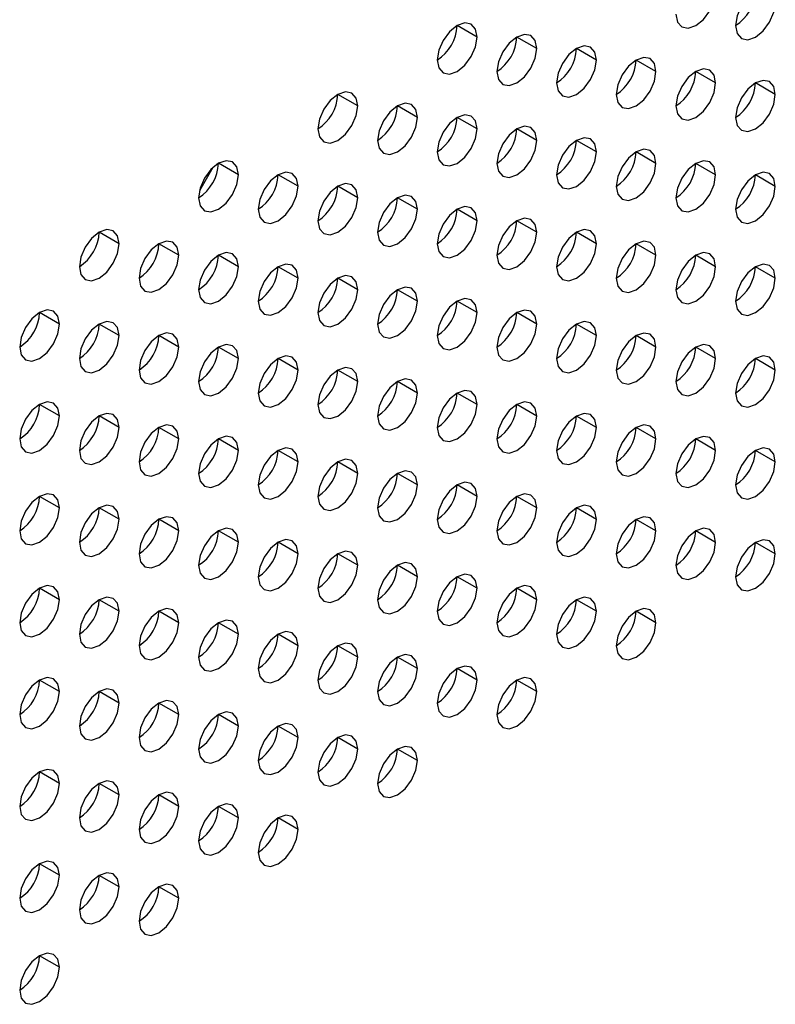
# Model space of a CAD drawing. Header units: millimetres. Extents: x 0 to 1118, y 0 to 864.
# Tile 302 of 397: x 985.37 to 988.06, y 697.3 to 700.8. Entities that reach past the tile are written whole.
import ezdxf

# ---------------------------------------------------------------- set-up
doc = ezdxf.new("R2010")
doc.units = ezdxf.units.MM

msp = doc.modelspace()

# ---------------------------------------------------------------- linework, layer by layer
at = {"color": 7, "linetype": 'Continuous', "lineweight": 25}
for p, q in [((986.9992, 700.7355), (986.9285, 700.7763)), ((987.2114, 700.6946), (987.1407, 700.7355)), ((987.4235, 700.6538), (987.3528, 700.6946)), ((987.6356, 700.613), (987.5649, 700.6538)), ((987.8478, 700.5721), (987.7771, 700.6129)), ((988.0599, 700.5313), (987.9892, 700.5721)), ((986.575, 700.4906), (986.5043, 700.5314)), ((986.7871, 700.4497), (986.7164, 700.4905)), ((986.9992, 700.4089), (986.9285, 700.4497)), ((987.2114, 700.368), (987.1407, 700.4089)), ((987.4235, 700.3272), (987.3528, 700.368)), ((987.6356, 700.2863), (987.5649, 700.3272)), ((986.1507, 700.2457), (986.08, 700.2865)), ((987.8478, 700.2455), (987.7771, 700.2863)), ((986.0597, 700.2713), (986.0123, 700.1892)), ((986.3628, 700.2048), (986.2921, 700.2456)), ((988.0599, 700.2046), (987.9892, 700.2455)), ((986.575, 700.164), (986.5043, 700.2048)), ((986.7871, 700.1231), (986.7164, 700.1639)), ((986.9992, 700.0823), (986.9285, 700.1231)), ((987.2114, 700.0414), (987.1407, 700.0822)), ((985.7265, 700.0007), (985.6557, 700.0415)), ((987.4235, 700.0006), (987.3528, 700.0414)), ((985.9386, 699.9599), (985.8679, 700.0007)), ((987.6356, 699.9597), (987.5649, 700.0005)), ((986.1507, 699.919), (986.08, 699.9599)), ((987.8478, 699.9189), (987.7771, 699.9597)), ((986.3628, 699.8782), (986.2921, 699.919)), ((988.0599, 699.878), (987.9892, 699.9188)), ((986.575, 699.8373), (986.5043, 699.8782)), ((986.7871, 699.7965), (986.7164, 699.8373)), ((986.9992, 699.7556), (986.9285, 699.7965)), ((985.5143, 699.715), (985.4436, 699.7558)), ((987.2114, 699.7148), (987.1407, 699.7556)), ((985.7265, 699.6741), (985.6557, 699.7149)), ((987.4235, 699.674), (987.3528, 699.7148)), ((985.9386, 699.6333), (985.8679, 699.6741)), ((987.6356, 699.6331), (987.5649, 699.6739)), ((986.1507, 699.5924), (986.08, 699.6332)), ((987.8478, 699.5923), (987.7771, 699.6331)), ((986.3628, 699.5516), (986.2921, 699.5924)), ((988.0599, 699.5514), (987.9892, 699.5922)), ((986.575, 699.5107), (986.5043, 699.5515)), ((986.7871, 699.4699), (986.7164, 699.5107)), ((986.9992, 699.429), (986.9285, 699.4699)), ((985.5143, 699.3883), (985.4436, 699.4292)), ((987.2114, 699.3882), (987.1407, 699.429)), ((985.7265, 699.3475), (985.6557, 699.3883)), ((987.4235, 699.3473), (987.3528, 699.3882)), ((985.9386, 699.3066), (985.8679, 699.3475)), ((987.6356, 699.3065), (987.5649, 699.3473)), ((986.1507, 699.2658), (986.08, 699.3066)), ((987.8478, 699.2656), (987.7771, 699.3065)), ((986.3628, 699.225), (986.2921, 699.2658)), ((988.0599, 699.2248), (987.9892, 699.2656)), ((986.575, 699.1841), (986.5043, 699.2249)), ((986.7871, 699.1433), (986.7164, 699.1841)), ((986.9992, 699.1024), (986.9285, 699.1432)), ((985.5143, 699.0617), (985.4436, 699.1025)), ((987.2114, 699.0616), (987.1407, 699.1024)), ((985.7265, 699.0209), (985.6557, 699.0617)), ((987.4235, 699.0207), (987.3528, 699.0615)), ((985.9386, 698.98), (985.8679, 699.0209)), ((987.6356, 698.9799), (987.5649, 699.0207)), ((986.1507, 698.9392), (986.08, 698.98)), ((987.8478, 698.939), (987.7771, 698.9798)), ((986.3628, 698.8983), (986.2921, 698.9392)), ((988.0599, 698.8982), (987.9892, 698.939)), ((986.575, 698.8575), (986.5043, 698.8983)), ((986.7871, 698.8166), (986.7164, 698.8575)), ((986.9992, 698.7758), (986.9285, 698.8166)), ((985.5143, 698.7351), (985.4436, 698.7759)), ((987.2114, 698.735), (987.1407, 698.7758)), ((985.7265, 698.6943), (985.6557, 698.7351)), ((987.4235, 698.6941), (987.3528, 698.7349)), ((985.9386, 698.6534), (985.8679, 698.6942)), ((987.6356, 698.6533), (987.5649, 698.6941)), ((986.1507, 698.6126), (986.08, 698.6534)), ((986.3628, 698.5717), (986.2921, 698.6125)), ((986.575, 698.5309), (986.5043, 698.5717)), ((986.7871, 698.49), (986.7164, 698.5308)), ((986.9992, 698.4492), (986.9285, 698.49)), ((985.5143, 698.4085), (985.4436, 698.4493)), ((987.2114, 698.4083), (987.1407, 698.4492)), ((985.7265, 698.3676), (985.6557, 698.4085)), ((985.9386, 698.3268), (985.8679, 698.3676)), ((986.1507, 698.286), (986.08, 698.3268)), ((986.3628, 698.2451), (986.2921, 698.2859)), ((986.575, 698.2043), (986.5043, 698.2451)), ((986.7871, 698.1634), (986.7164, 698.2042)), ((985.5143, 698.0819), (985.4436, 698.1227)), ((985.7265, 698.041), (985.6557, 698.0819)), ((985.9386, 698.0002), (985.8679, 698.041)), ((986.1507, 697.9593), (986.08, 698.0002)), ((986.3628, 697.9185), (986.2921, 697.9593)), ((985.5143, 697.7553), (985.4436, 697.7961)), ((985.7265, 697.7144), (985.6557, 697.7552)), ((985.9386, 697.6736), (985.8679, 697.7144)), ((985.5143, 697.4286), (985.4436, 697.4695))]:
    msp.add_line(p, q, dxfattribs=at)
at = {"color": 7, "linetype": 'Continuous', "lineweight": 25, "flags": 128}
for points in [[(987.7063, 700.8171), (987.7117, 700.7889), (987.7271, 700.7713), (987.75, 700.7668), (987.7771, 700.7762), (987.8041, 700.7981), (987.8271, 700.829), (987.8424, 700.8644), (987.8478, 700.8987)], [(988.0599, 700.8579), (988.0545, 700.886), (988.0392, 700.9037), (988.0163, 700.9081), (987.9892, 700.8987), (987.9621, 700.8769), (987.9392, 700.8459), (987.9239, 700.8106), (987.9185, 700.7762)], [(987.9185, 700.7762), (987.9239, 700.7481), (987.9392, 700.7305), (987.9621, 700.726), (987.9892, 700.7354), (988.0163, 700.7572), (988.0392, 700.7882), (988.0545, 700.8235), (988.0599, 700.8579)], [(986.9992, 700.7355), (986.9939, 700.7636), (986.9785, 700.7813), (986.9556, 700.7857), (986.9285, 700.7763), (986.9015, 700.7545), (986.8785, 700.7235), (986.8632, 700.6882), (986.8578, 700.6539)], [(987.2114, 700.6946), (987.206, 700.7228), (987.1907, 700.7404), (987.1677, 700.7449), (987.1407, 700.7355), (987.1136, 700.7136), (987.0907, 700.6827), (987.0753, 700.6474), (987.07, 700.613)], [(986.8578, 700.6539), (986.8632, 700.6257), (986.8785, 700.6081), (986.9015, 700.6036), (986.9285, 700.613), (986.9556, 700.6349), (986.9785, 700.6658), (986.9939, 700.7011), (986.9992, 700.7355)], [(987.4235, 700.6538), (987.4181, 700.6819), (987.4028, 700.6996), (987.3799, 700.704), (987.3528, 700.6946), (987.3257, 700.6728), (987.3028, 700.6419), (987.2875, 700.6065), (987.2821, 700.5722)], [(987.07, 700.613), (987.0753, 700.5849), (987.0907, 700.5672), (987.1136, 700.5628), (987.1407, 700.5722), (987.1677, 700.594), (987.1907, 700.625), (987.206, 700.6603), (987.2114, 700.6946)], [(987.2821, 700.5722), (987.2875, 700.544), (987.3028, 700.5264), (987.3257, 700.5219), (987.3528, 700.5313), (987.3799, 700.5532), (987.4028, 700.5841), (987.4181, 700.6194), (987.4235, 700.6538)], [(987.6356, 700.613), (987.6303, 700.6411), (987.6149, 700.6587), (987.592, 700.6632), (987.5649, 700.6538), (987.5379, 700.632), (987.5149, 700.601), (987.4996, 700.5657), (987.4942, 700.5313)], [(987.4942, 700.5313), (987.4996, 700.5032), (987.5149, 700.4855), (987.5379, 700.4811), (987.5649, 700.4905), (987.592, 700.5123), (987.6149, 700.5433), (987.6303, 700.5786), (987.6356, 700.613)], [(987.8478, 700.5721), (987.8424, 700.6002), (987.8271, 700.6179), (987.8041, 700.6223), (987.7771, 700.6129), (987.75, 700.5911), (987.7271, 700.5602), (987.7117, 700.5248), (987.7063, 700.4905)], [(987.7063, 700.4905), (987.7117, 700.4623), (987.7271, 700.4447), (987.75, 700.4402), (987.7771, 700.4496), (987.8041, 700.4715), (987.8271, 700.5024), (987.8424, 700.5378), (987.8478, 700.5721)], [(988.0599, 700.5313), (988.0545, 700.5594), (988.0392, 700.577), (988.0163, 700.5815), (987.9892, 700.5721), (987.9621, 700.5503), (987.9392, 700.5193), (987.9239, 700.484), (987.9185, 700.4496)], [(986.575, 700.4906), (986.5696, 700.5187), (986.5543, 700.5364), (986.5313, 700.5408), (986.5043, 700.5314), (986.4772, 700.5096), (986.4543, 700.4786), (986.4389, 700.4433), (986.4336, 700.4089)], [(987.9185, 700.4496), (987.9239, 700.4215), (987.9392, 700.4038), (987.9621, 700.3994), (987.9892, 700.4088), (988.0163, 700.4306), (988.0392, 700.4616), (988.0545, 700.4969), (988.0599, 700.5313)], [(986.7871, 700.4497), (986.7817, 700.4779), (986.7664, 700.4955), (986.7435, 700.5), (986.7164, 700.4906), (986.6893, 700.4687), (986.6664, 700.4378), (986.6511, 700.4024), (986.6457, 700.3681)], [(986.4336, 700.4089), (986.4389, 700.3808), (986.4543, 700.3631), (986.4772, 700.3587), (986.5043, 700.3681), (986.5313, 700.3899), (986.5543, 700.4209), (986.5696, 700.4562), (986.575, 700.4906)], [(986.9992, 700.4089), (986.9939, 700.437), (986.9785, 700.4547), (986.9556, 700.4591), (986.9285, 700.4497), (986.9015, 700.4279), (986.8785, 700.3969), (986.8632, 700.3616), (986.8578, 700.3272)], [(986.6457, 700.3681), (986.6511, 700.3399), (986.6664, 700.3223), (986.6893, 700.3178), (986.7164, 700.3273), (986.7435, 700.3491), (986.7664, 700.38), (986.7817, 700.4154), (986.7871, 700.4497)], [(986.8578, 700.3272), (986.8632, 700.2991), (986.8785, 700.2815), (986.9015, 700.277), (986.9285, 700.2864), (986.9556, 700.3082), (986.9785, 700.3392), (986.9939, 700.3745), (986.9992, 700.4089)], [(987.2114, 700.368), (987.206, 700.3962), (987.1907, 700.4138), (987.1677, 700.4183), (987.1407, 700.4089), (987.1136, 700.387), (987.0907, 700.3561), (987.0753, 700.3207), (987.07, 700.2864)], [(987.07, 700.2864), (987.0753, 700.2583), (987.0907, 700.2406), (987.1136, 700.2362), (987.1407, 700.2456), (987.1677, 700.2674), (987.1907, 700.2983), (987.206, 700.3337), (987.2114, 700.368)], [(987.4235, 700.3272), (987.4181, 700.3553), (987.4028, 700.373), (987.3799, 700.3774), (987.3528, 700.368), (987.3257, 700.3462), (987.3028, 700.3152), (987.2875, 700.2799), (987.2821, 700.2455)], [(987.2821, 700.2455), (987.2875, 700.2174), (987.3028, 700.1998), (987.3257, 700.1953), (987.3528, 700.2047), (987.3799, 700.2265), (987.4028, 700.2575), (987.4181, 700.2928), (987.4235, 700.3272)], [(987.6356, 700.2863), (987.6303, 700.3145), (987.6149, 700.3321), (987.592, 700.3366), (987.5649, 700.3272), (987.5379, 700.3053), (987.5149, 700.2744), (987.4996, 700.2391), (987.4942, 700.2047)], [(986.1507, 700.2457), (986.1453, 700.2738), (986.13, 700.2914), (986.1071, 700.2959), (986.08, 700.2865), (986.0529, 700.2646), (986.03, 700.2337), (986.0147, 700.1984), (986.0093, 700.164)], [(987.4942, 700.2047), (987.4996, 700.1766), (987.5149, 700.1589), (987.5379, 700.1545), (987.5649, 700.1639), (987.592, 700.1857), (987.6149, 700.2166), (987.6303, 700.252), (987.6356, 700.2863)], [(987.8478, 700.2455), (987.8424, 700.2736), (987.8271, 700.2913), (987.8041, 700.2957), (987.7771, 700.2863), (987.75, 700.2645), (987.7271, 700.2335), (987.7117, 700.1982), (987.7063, 700.1639)], [(986.3628, 700.2048), (986.3575, 700.2329), (986.3421, 700.2506), (986.3192, 700.255), (986.2921, 700.2456), (986.2651, 700.2238), (986.2421, 700.1929), (986.2268, 700.1575), (986.2214, 700.1232)], [(988.0599, 700.2046), (988.0545, 700.2328), (988.0392, 700.2504), (988.0163, 700.2549), (987.9892, 700.2455), (987.9621, 700.2236), (987.9392, 700.1927), (987.9239, 700.1574), (987.9185, 700.123)], [(986.0093, 700.164), (986.0147, 700.1359), (986.03, 700.1182), (986.0529, 700.1138), (986.08, 700.1232), (986.1071, 700.145), (986.13, 700.176), (986.1453, 700.2113), (986.1507, 700.2457)], [(986.575, 700.164), (986.5696, 700.1921), (986.5543, 700.2097), (986.5313, 700.2142), (986.5043, 700.2048), (986.4772, 700.183), (986.4543, 700.152), (986.4389, 700.1167), (986.4336, 700.0823)], [(987.7063, 700.1639), (987.7117, 700.1357), (987.7271, 700.1181), (987.75, 700.1136), (987.7771, 700.123), (987.8041, 700.1449), (987.8271, 700.1758), (987.8424, 700.2111), (987.8478, 700.2455)], [(986.2214, 700.1232), (986.2268, 700.095), (986.2421, 700.0774), (986.2651, 700.0729), (986.2921, 700.0823), (986.3192, 700.1042), (986.3421, 700.1351), (986.3575, 700.1704), (986.3628, 700.2048)], [(987.9185, 700.123), (987.9239, 700.0949), (987.9392, 700.0772), (987.9621, 700.0728), (987.9892, 700.0822), (988.0163, 700.104), (988.0392, 700.1349), (988.0545, 700.1703), (988.0599, 700.2046)], [(986.4336, 700.0823), (986.4389, 700.0542), (986.4543, 700.0365), (986.4772, 700.0321), (986.5043, 700.0415), (986.5313, 700.0633), (986.5543, 700.0943), (986.5696, 700.1296), (986.575, 700.164)], [(986.7871, 700.1231), (986.7817, 700.1512), (986.7664, 700.1689), (986.7435, 700.1733), (986.7164, 700.1639), (986.6893, 700.1421), (986.6664, 700.1112), (986.6511, 700.0758), (986.6457, 700.0415)], [(986.6457, 700.0415), (986.6511, 700.0133), (986.6664, 699.9957), (986.6893, 699.9912), (986.7164, 700.0006), (986.7435, 700.0225), (986.7664, 700.0534), (986.7817, 700.0888), (986.7871, 700.1231)], [(986.9992, 700.0823), (986.9939, 700.1104), (986.9785, 700.128), (986.9556, 700.1325), (986.9285, 700.1231), (986.9015, 700.1013), (986.8785, 700.0703), (986.8632, 700.035), (986.8578, 700.0006)], [(986.8578, 700.0006), (986.8632, 699.9725), (986.8785, 699.9548), (986.9015, 699.9504), (986.9285, 699.9598), (986.9556, 699.9816), (986.9785, 700.0126), (986.9939, 700.0479), (986.9992, 700.0823)], [(987.2114, 700.0414), (987.206, 700.0696), (987.1907, 700.0872), (987.1677, 700.0917), (987.1407, 700.0822), (987.1136, 700.0604), (987.0907, 700.0295), (987.0753, 699.9941), (987.07, 699.9598)], [(985.7265, 700.0007), (985.7211, 700.0289), (985.7057, 700.0465), (985.6828, 700.051), (985.6557, 700.0416), (985.6287, 700.0197), (985.6057, 699.9888), (985.5904, 699.9534), (985.585, 699.9191)], [(987.07, 699.9598), (987.0753, 699.9316), (987.0907, 699.914), (987.1136, 699.9095), (987.1407, 699.9189), (987.1677, 699.9408), (987.1907, 699.9717), (987.206, 700.0071), (987.2114, 700.0414)], [(987.4235, 700.0006), (987.4181, 700.0287), (987.4028, 700.0464), (987.3799, 700.0508), (987.3528, 700.0414), (987.3257, 700.0196), (987.3028, 699.9886), (987.2875, 699.9533), (987.2821, 699.9189)], [(985.9386, 699.9599), (985.9332, 699.988), (985.9179, 700.0057), (985.8949, 700.0101), (985.8679, 700.0007), (985.8408, 699.9789), (985.8179, 699.9479), (985.8025, 699.9126), (985.7972, 699.8782)], [(987.6356, 699.9597), (987.6303, 699.9879), (987.6149, 700.0055), (987.592, 700.01), (987.5649, 700.0006), (987.5379, 699.9787), (987.5149, 699.9478), (987.4996, 699.9124), (987.4942, 699.8781)], [(985.585, 699.9191), (985.5904, 699.8909), (985.6057, 699.8733), (985.6287, 699.8688), (985.6557, 699.8783), (985.6828, 699.9001), (985.7057, 699.931), (985.7211, 699.9664), (985.7265, 700.0007)], [(986.1507, 699.919), (986.1453, 699.9472), (986.13, 699.9648), (986.1071, 699.9693), (986.08, 699.9599), (986.0529, 699.938), (986.03, 699.9071), (986.0147, 699.8717), (986.0093, 699.8374)], [(987.2821, 699.9189), (987.2875, 699.8908), (987.3028, 699.8731), (987.3257, 699.8687), (987.3528, 699.8781), (987.3799, 699.8999), (987.4028, 699.9309), (987.4181, 699.9662), (987.4235, 700.0006)], [(987.8478, 699.9189), (987.8424, 699.947), (987.8271, 699.9647), (987.8041, 699.9691), (987.7771, 699.9597), (987.75, 699.9379), (987.7271, 699.9069), (987.7117, 699.8716), (987.7063, 699.8372)], [(985.7972, 699.8782), (985.8025, 699.8501), (985.8179, 699.8325), (985.8408, 699.828), (985.8679, 699.8374), (985.8949, 699.8592), (985.9179, 699.8902), (985.9332, 699.9255), (985.9386, 699.9599)], [(987.4942, 699.8781), (987.4996, 699.8499), (987.5149, 699.8323), (987.5379, 699.8278), (987.5649, 699.8372), (987.592, 699.8591), (987.6149, 699.89), (987.6303, 699.9254), (987.6356, 699.9597)], [(986.0093, 699.8374), (986.0147, 699.8093), (986.03, 699.7916), (986.0529, 699.7872), (986.08, 699.7966), (986.1071, 699.8184), (986.13, 699.8493), (986.1453, 699.8847), (986.1507, 699.919)], [(986.3628, 699.8782), (986.3575, 699.9063), (986.3421, 699.924), (986.3192, 699.9284), (986.2921, 699.919), (986.2651, 699.8972), (986.2421, 699.8662), (986.2268, 699.8309), (986.2214, 699.7965)], [(987.7063, 699.8372), (987.7117, 699.8091), (987.7271, 699.7915), (987.75, 699.787), (987.7771, 699.7964), (987.8041, 699.8182), (987.8271, 699.8492), (987.8424, 699.8845), (987.8478, 699.9189)], [(988.0599, 699.878), (988.0545, 699.9062), (988.0392, 699.9238), (988.0163, 699.9283), (987.9892, 699.9189), (987.9621, 699.897), (987.9392, 699.8661), (987.9239, 699.8307), (987.9185, 699.7964)], [(986.2214, 699.7965), (986.2268, 699.7684), (986.2421, 699.7508), (986.2651, 699.7463), (986.2921, 699.7557), (986.3192, 699.7775), (986.3421, 699.8085), (986.3575, 699.8438), (986.3628, 699.8782)], [(986.575, 699.8373), (986.5696, 699.8655), (986.5543, 699.8831), (986.5313, 699.8876), (986.5043, 699.8782), (986.4772, 699.8563), (986.4543, 699.8254), (986.4389, 699.7901), (986.4336, 699.7557)], [(987.9185, 699.7964), (987.9239, 699.7682), (987.9392, 699.7506), (987.9621, 699.7461), (987.9892, 699.7556), (988.0163, 699.7774), (988.0392, 699.8083), (988.0545, 699.8437), (988.0599, 699.878)], [(986.4336, 699.7557), (986.4389, 699.7276), (986.4543, 699.7099), (986.4772, 699.7055), (986.5043, 699.7149), (986.5313, 699.7367), (986.5543, 699.7676), (986.5696, 699.803), (986.575, 699.8373)], [(986.7871, 699.7965), (986.7817, 699.8246), (986.7664, 699.8423), (986.7435, 699.8467), (986.7164, 699.8373), (986.6893, 699.8155), (986.6664, 699.7845), (986.6511, 699.7492), (986.6457, 699.7149)], [(986.6457, 699.7149), (986.6511, 699.6867), (986.6664, 699.6691), (986.6893, 699.6646), (986.7164, 699.674), (986.7435, 699.6959), (986.7664, 699.7268), (986.7817, 699.7621), (986.7871, 699.7965)], [(986.9992, 699.7556), (986.9939, 699.7838), (986.9785, 699.8014), (986.9556, 699.8059), (986.9285, 699.7965), (986.9015, 699.7746), (986.8785, 699.7437), (986.8632, 699.7084), (986.8578, 699.674)], [(985.5143, 699.715), (985.5089, 699.7431), (985.4936, 699.7607), (985.4707, 699.7652), (985.4436, 699.7558), (985.4165, 699.734), (985.3936, 699.703), (985.3783, 699.6677), (985.3729, 699.6333)], [(987.2114, 699.7148), (987.206, 699.7429), (987.1907, 699.7606), (987.1677, 699.765), (987.1407, 699.7556), (987.1136, 699.7338), (987.0907, 699.7029), (987.0753, 699.6675), (987.07, 699.6332)], [(985.7265, 699.6741), (985.7211, 699.7023), (985.7057, 699.7199), (985.6828, 699.7244), (985.6557, 699.7149), (985.6287, 699.6931), (985.6057, 699.6622), (985.5904, 699.6268), (985.585, 699.5925)], [(986.8578, 699.674), (986.8632, 699.6459), (986.8785, 699.6282), (986.9015, 699.6238), (986.9285, 699.6332), (986.9556, 699.655), (986.9785, 699.686), (986.9939, 699.7213), (986.9992, 699.7556)], [(987.4235, 699.674), (987.4181, 699.7021), (987.4028, 699.7197), (987.3799, 699.7242), (987.3528, 699.7148), (987.3257, 699.6929), (987.3028, 699.662), (987.2875, 699.6267), (987.2821, 699.5923)], [(985.3729, 699.6333), (985.3783, 699.6052), (985.3936, 699.5875), (985.4165, 699.5831), (985.4436, 699.5925), (985.4707, 699.6143), (985.4936, 699.6453), (985.5089, 699.6806), (985.5143, 699.715)], [(987.07, 699.6332), (987.0753, 699.605), (987.0907, 699.5874), (987.1136, 699.5829), (987.1407, 699.5923), (987.1677, 699.6142), (987.1907, 699.6451), (987.206, 699.6804), (987.2114, 699.7148)], [(985.585, 699.5925), (985.5904, 699.5643), (985.6057, 699.5467), (985.6287, 699.5422), (985.6557, 699.5516), (985.6828, 699.5735), (985.7057, 699.6044), (985.7211, 699.6398), (985.7265, 699.6741)], [(985.9386, 699.6333), (985.9332, 699.6614), (985.9179, 699.679), (985.8949, 699.6835), (985.8679, 699.6741), (985.8408, 699.6523), (985.8179, 699.6213), (985.8025, 699.586), (985.7972, 699.5516)], [(987.2821, 699.5923), (987.2875, 699.5642), (987.3028, 699.5465), (987.3257, 699.5421), (987.3528, 699.5515), (987.3799, 699.5733), (987.4028, 699.6043), (987.4181, 699.6396), (987.4235, 699.674)], [(987.6356, 699.6331), (987.6303, 699.6612), (987.6149, 699.6789), (987.592, 699.6833), (987.5649, 699.6739), (987.5379, 699.6521), (987.5149, 699.6212), (987.4996, 699.5858), (987.4942, 699.5515)], [(985.7972, 699.5516), (985.8025, 699.5235), (985.8179, 699.5058), (985.8408, 699.5014), (985.8679, 699.5108), (985.8949, 699.5326), (985.9179, 699.5636), (985.9332, 699.5989), (985.9386, 699.6333)], [(986.1507, 699.5924), (986.1453, 699.6206), (986.13, 699.6382), (986.1071, 699.6427), (986.08, 699.6333), (986.0529, 699.6114), (986.03, 699.5805), (986.0147, 699.5451), (986.0093, 699.5108)], [(987.4942, 699.5515), (987.4996, 699.5233), (987.5149, 699.5057), (987.5379, 699.5012), (987.5649, 699.5106), (987.592, 699.5325), (987.6149, 699.5634), (987.6303, 699.5988), (987.6356, 699.6331)], [(987.8478, 699.5923), (987.8424, 699.6204), (987.8271, 699.638), (987.8041, 699.6425), (987.7771, 699.6331), (987.75, 699.6113), (987.7271, 699.5803), (987.7117, 699.545), (987.7063, 699.5106)], [(986.0093, 699.5108), (986.0147, 699.4826), (986.03, 699.465), (986.0529, 699.4605), (986.08, 699.4699), (986.1071, 699.4918), (986.13, 699.5227), (986.1453, 699.5581), (986.1507, 699.5924)], [(986.3628, 699.5516), (986.3575, 699.5797), (986.3421, 699.5974), (986.3192, 699.6018), (986.2921, 699.5924), (986.2651, 699.5706), (986.2421, 699.5396), (986.2268, 699.5043), (986.2214, 699.4699)], [(987.7063, 699.5106), (987.7117, 699.4825), (987.7271, 699.4648), (987.75, 699.4604), (987.7771, 699.4698), (987.8041, 699.4916), (987.8271, 699.5226), (987.8424, 699.5579), (987.8478, 699.5923)], [(988.0599, 699.5514), (988.0545, 699.5796), (988.0392, 699.5972), (988.0163, 699.6017), (987.9892, 699.5922), (987.9621, 699.5704), (987.9392, 699.5395), (987.9239, 699.5041), (987.9185, 699.4698)], [(986.2214, 699.4699), (986.2268, 699.4418), (986.2421, 699.4241), (986.2651, 699.4197), (986.2921, 699.4291), (986.3192, 699.4509), (986.3421, 699.4819), (986.3575, 699.5172), (986.3628, 699.5516)], [(986.575, 699.5107), (986.5696, 699.5389), (986.5543, 699.5565), (986.5313, 699.561), (986.5043, 699.5516), (986.4772, 699.5297), (986.4543, 699.4988), (986.4389, 699.4634), (986.4336, 699.4291)], [(987.9185, 699.4698), (987.9239, 699.4416), (987.9392, 699.424), (987.9621, 699.4195), (987.9892, 699.4289), (988.0163, 699.4508), (988.0392, 699.4817), (988.0545, 699.5171), (988.0599, 699.5514)], [(986.7871, 699.4699), (986.7817, 699.498), (986.7664, 699.5157), (986.7435, 699.5201), (986.7164, 699.5107), (986.6893, 699.4889), (986.6664, 699.4579), (986.6511, 699.4226), (986.6457, 699.3882)], [(986.4336, 699.4291), (986.4389, 699.4009), (986.4543, 699.3833), (986.4772, 699.3788), (986.5043, 699.3882), (986.5313, 699.4101), (986.5543, 699.441), (986.5696, 699.4764), (986.575, 699.5107)], [(986.9992, 699.429), (986.9939, 699.4572), (986.9785, 699.4748), (986.9556, 699.4793), (986.9285, 699.4699), (986.9015, 699.448), (986.8785, 699.4171), (986.8632, 699.3817), (986.8578, 699.3474)], [(986.6457, 699.3882), (986.6511, 699.3601), (986.6664, 699.3425), (986.6893, 699.338), (986.7164, 699.3474), (986.7435, 699.3692), (986.7664, 699.4002), (986.7817, 699.4355), (986.7871, 699.4699)], [(985.5143, 699.3883), (985.5089, 699.4165), (985.4936, 699.4341), (985.4707, 699.4386), (985.4436, 699.4292), (985.4165, 699.4073), (985.3936, 699.3764), (985.3783, 699.3411), (985.3729, 699.3067)], [(986.8578, 699.3474), (986.8632, 699.3192), (986.8785, 699.3016), (986.9015, 699.2971), (986.9285, 699.3066), (986.9556, 699.3284), (986.9785, 699.3593), (986.9939, 699.3947), (986.9992, 699.429)], [(987.2114, 699.3882), (987.206, 699.4163), (987.1907, 699.434), (987.1677, 699.4384), (987.1407, 699.429), (987.1136, 699.4072), (987.0907, 699.3762), (987.0753, 699.3409), (987.07, 699.3065)], [(985.3729, 699.3067), (985.3783, 699.2786), (985.3936, 699.2609), (985.4165, 699.2565), (985.4436, 699.2659), (985.4707, 699.2877), (985.4936, 699.3186), (985.5089, 699.354), (985.5143, 699.3883)], [(985.7265, 699.3475), (985.7211, 699.3756), (985.7057, 699.3933), (985.6828, 699.3977), (985.6557, 699.3883), (985.6287, 699.3665), (985.6057, 699.3355), (985.5904, 699.3002), (985.585, 699.2659)], [(987.07, 699.3065), (987.0753, 699.2784), (987.0907, 699.2608), (987.1136, 699.2563), (987.1407, 699.2657), (987.1677, 699.2875), (987.1907, 699.3185), (987.206, 699.3538), (987.2114, 699.3882)], [(987.4235, 699.3473), (987.4181, 699.3755), (987.4028, 699.3931), (987.3799, 699.3976), (987.3528, 699.3882), (987.3257, 699.3663), (987.3028, 699.3354), (987.2875, 699.3), (987.2821, 699.2657)], [(985.585, 699.2659), (985.5904, 699.2377), (985.6057, 699.2201), (985.6287, 699.2156), (985.6557, 699.225), (985.6828, 699.2469), (985.7057, 699.2778), (985.7211, 699.3131), (985.7265, 699.3475)], [(985.9386, 699.3066), (985.9332, 699.3348), (985.9179, 699.3524), (985.8949, 699.3569), (985.8679, 699.3475), (985.8408, 699.3256), (985.8179, 699.2947), (985.8025, 699.2594), (985.7972, 699.225)], [(987.2821, 699.2657), (987.2875, 699.2376), (987.3028, 699.2199), (987.3257, 699.2155), (987.3528, 699.2249), (987.3799, 699.2467), (987.4028, 699.2776), (987.4181, 699.313), (987.4235, 699.3473)], [(987.6356, 699.3065), (987.6303, 699.3346), (987.6149, 699.3523), (987.592, 699.3567), (987.5649, 699.3473), (987.5379, 699.3255), (987.5149, 699.2945), (987.4996, 699.2592), (987.4942, 699.2248)], [(985.7972, 699.225), (985.8025, 699.1969), (985.8179, 699.1792), (985.8408, 699.1748), (985.8679, 699.1842), (985.8949, 699.206), (985.9179, 699.237), (985.9332, 699.2723), (985.9386, 699.3066)], [(986.1507, 699.2658), (986.1453, 699.2939), (986.13, 699.3116), (986.1071, 699.316), (986.08, 699.3066), (986.0529, 699.2848), (986.03, 699.2539), (986.0147, 699.2185), (986.0093, 699.1842)], [(987.4942, 699.2248), (987.4996, 699.1967), (987.5149, 699.1791), (987.5379, 699.1746), (987.5649, 699.184), (987.592, 699.2059), (987.6149, 699.2368), (987.6303, 699.2721), (987.6356, 699.3065)], [(987.8478, 699.2656), (987.8424, 699.2938), (987.8271, 699.3114), (987.8041, 699.3159), (987.7771, 699.3065), (987.75, 699.2846), (987.7271, 699.2537), (987.7117, 699.2184), (987.7063, 699.184)], [(986.3628, 699.225), (986.3575, 699.2531), (986.3421, 699.2707), (986.3192, 699.2752), (986.2921, 699.2658), (986.2651, 699.244), (986.2421, 699.213), (986.2268, 699.1777), (986.2214, 699.1433)], [(988.0599, 699.2248), (988.0545, 699.2529), (988.0392, 699.2706), (988.0163, 699.275), (987.9892, 699.2656), (987.9621, 699.2438), (987.9392, 699.2128), (987.9239, 699.1775), (987.9185, 699.1432)], [(986.0093, 699.1842), (986.0147, 699.156), (986.03, 699.1384), (986.0529, 699.1339), (986.08, 699.1433), (986.1071, 699.1652), (986.13, 699.1961), (986.1453, 699.2314), (986.1507, 699.2658)], [(986.575, 699.1841), (986.5696, 699.2122), (986.5543, 699.2299), (986.5313, 699.2343), (986.5043, 699.2249), (986.4772, 699.2031), (986.4543, 699.1722), (986.4389, 699.1368), (986.4336, 699.1025)], [(987.7063, 699.184), (987.7117, 699.1559), (987.7271, 699.1382), (987.75, 699.1338), (987.7771, 699.1432), (987.8041, 699.165), (987.8271, 699.1959), (987.8424, 699.2313), (987.8478, 699.2656)], [(986.2214, 699.1433), (986.2268, 699.1152), (986.2421, 699.0975), (986.2651, 699.0931), (986.2921, 699.1025), (986.3192, 699.1243), (986.3421, 699.1553), (986.3575, 699.1906), (986.3628, 699.225)], [(987.9185, 699.1432), (987.9239, 699.115), (987.9392, 699.0974), (987.9621, 699.0929), (987.9892, 699.1023), (988.0163, 699.1242), (988.0392, 699.1551), (988.0545, 699.1904), (988.0599, 699.2248)], [(986.4336, 699.1025), (986.4389, 699.0743), (986.4543, 699.0567), (986.4772, 699.0522), (986.5043, 699.0616), (986.5313, 699.0835), (986.5543, 699.1144), (986.5696, 699.1498), (986.575, 699.1841)], [(986.7871, 699.1433), (986.7817, 699.1714), (986.7664, 699.189), (986.7435, 699.1935), (986.7164, 699.1841), (986.6893, 699.1623), (986.6664, 699.1313), (986.6511, 699.096), (986.6457, 699.0616)], [(986.6457, 699.0616), (986.6511, 699.0335), (986.6664, 699.0158), (986.6893, 699.0114), (986.7164, 699.0208), (986.7435, 699.0426), (986.7664, 699.0736), (986.7817, 699.1089), (986.7871, 699.1433)], [(986.9992, 699.1024), (986.9939, 699.1306), (986.9785, 699.1482), (986.9556, 699.1527), (986.9285, 699.1432), (986.9015, 699.1214), (986.8785, 699.0905), (986.8632, 699.0551), (986.8578, 699.0208)], [(985.5143, 699.0617), (985.5089, 699.0899), (985.4936, 699.1075), (985.4707, 699.112), (985.4436, 699.1026), (985.4165, 699.0807), (985.3936, 699.0498), (985.3783, 699.0144), (985.3729, 698.9801)], [(986.8578, 699.0208), (986.8632, 698.9926), (986.8785, 698.975), (986.9015, 698.9705), (986.9285, 698.9799), (986.9556, 699.0018), (986.9785, 699.0327), (986.9939, 699.0681), (986.9992, 699.1024)], [(987.2114, 699.0616), (987.206, 699.0897), (987.1907, 699.1073), (987.1677, 699.1118), (987.1407, 699.1024), (987.1136, 699.0806), (987.0907, 699.0496), (987.0753, 699.0143), (987.07, 698.9799)], [(985.3729, 698.9801), (985.3783, 698.9519), (985.3936, 698.9343), (985.4165, 698.9298), (985.4436, 698.9393), (985.4707, 698.9611), (985.4936, 698.992), (985.5089, 699.0274), (985.5143, 699.0617)], [(985.7265, 699.0209), (985.7211, 699.049), (985.7057, 699.0667), (985.6828, 699.0711), (985.6557, 699.0617), (985.6287, 699.0399), (985.6057, 699.0089), (985.5904, 698.9736), (985.585, 698.9392)], [(987.07, 698.9799), (987.0753, 698.9518), (987.0907, 698.9341), (987.1136, 698.9297), (987.1407, 698.9391), (987.1677, 698.9609), (987.1907, 698.9919), (987.206, 699.0272), (987.2114, 699.0616)], [(987.4235, 699.0207), (987.4181, 699.0489), (987.4028, 699.0665), (987.3799, 699.071), (987.3528, 699.0616), (987.3257, 699.0397), (987.3028, 699.0088), (987.2875, 698.9734), (987.2821, 698.9391)], [(985.9386, 698.98), (985.9332, 699.0082), (985.9179, 699.0258), (985.8949, 699.0303), (985.8679, 699.0209), (985.8408, 698.999), (985.8179, 698.9681), (985.8025, 698.9327), (985.7972, 698.8984)], [(987.6356, 698.9799), (987.6303, 699.008), (987.6149, 699.0257), (987.592, 699.0301), (987.5649, 699.0207), (987.5379, 698.9989), (987.5149, 698.9679), (987.4996, 698.9326), (987.4942, 698.8982)], [(985.585, 698.9392), (985.5904, 698.9111), (985.6057, 698.8935), (985.6287, 698.889), (985.6557, 698.8984), (985.6828, 698.9202), (985.7057, 698.9512), (985.7211, 698.9865), (985.7265, 699.0209)], [(986.1507, 698.9392), (986.1453, 698.9673), (986.13, 698.985), (986.1071, 698.9894), (986.08, 698.98), (986.0529, 698.9582), (986.03, 698.9272), (986.0147, 698.8919), (986.0093, 698.8575)], [(987.2821, 698.9391), (987.2875, 698.9109), (987.3028, 698.8933), (987.3257, 698.8888), (987.3528, 698.8982), (987.3799, 698.9201), (987.4028, 698.951), (987.4181, 698.9864), (987.4235, 699.0207)], [(987.8478, 698.939), (987.8424, 698.9672), (987.8271, 698.9848), (987.8041, 698.9893), (987.7771, 698.9799), (987.75, 698.958), (987.7271, 698.9271), (987.7117, 698.8917), (987.7063, 698.8574)], [(985.7972, 698.8984), (985.8025, 698.8703), (985.8179, 698.8526), (985.8408, 698.8482), (985.8679, 698.8576), (985.8949, 698.8794), (985.9179, 698.9103), (985.9332, 698.9457), (985.9386, 698.98)], [(987.4942, 698.8982), (987.4996, 698.8701), (987.5149, 698.8524), (987.5379, 698.848), (987.5649, 698.8574), (987.592, 698.8792), (987.6149, 698.9102), (987.6303, 698.9455), (987.6356, 698.9799)], [(986.0093, 698.8575), (986.0147, 698.8294), (986.03, 698.8118), (986.0529, 698.8073), (986.08, 698.8167), (986.1071, 698.8385), (986.13, 698.8695), (986.1453, 698.9048), (986.1507, 698.9392)], [(986.3628, 698.8983), (986.3575, 698.9265), (986.3421, 698.9441), (986.3192, 698.9486), (986.2921, 698.9392), (986.2651, 698.9173), (986.2421, 698.8864), (986.2268, 698.8511), (986.2214, 698.8167)], [(987.7063, 698.8574), (987.7117, 698.8292), (987.7271, 698.8116), (987.75, 698.8071), (987.7771, 698.8166), (987.8041, 698.8384), (987.8271, 698.8693), (987.8424, 698.9047), (987.8478, 698.939)], [(988.0599, 698.8982), (988.0545, 698.9263), (988.0392, 698.944), (988.0163, 698.9484), (987.9892, 698.939), (987.9621, 698.9172), (987.9392, 698.8862), (987.9239, 698.8509), (987.9185, 698.8165)], [(986.2214, 698.8167), (986.2268, 698.7886), (986.2421, 698.7709), (986.2651, 698.7665), (986.2921, 698.7759), (986.3192, 698.7977), (986.3421, 698.8286), (986.3575, 698.864), (986.3628, 698.8983)], [(986.575, 698.8575), (986.5696, 698.8856), (986.5543, 698.9033), (986.5313, 698.9077), (986.5043, 698.8983), (986.4772, 698.8765), (986.4543, 698.8455), (986.4389, 698.8102), (986.4336, 698.7759)], [(987.9185, 698.8165), (987.9239, 698.7884), (987.9392, 698.7708), (987.9621, 698.7663), (987.9892, 698.7757), (988.0163, 698.7975), (988.0392, 698.8285), (988.0545, 698.8638), (988.0599, 698.8982)], [(986.4336, 698.7759), (986.4389, 698.7477), (986.4543, 698.7301), (986.4772, 698.7256), (986.5043, 698.735), (986.5313, 698.7569), (986.5543, 698.7878), (986.5696, 698.8231), (986.575, 698.8575)], [(986.7871, 698.8166), (986.7817, 698.8448), (986.7664, 698.8624), (986.7435, 698.8669), (986.7164, 698.8575), (986.6893, 698.8356), (986.6664, 698.8047), (986.6511, 698.7694), (986.6457, 698.735)], [(986.6457, 698.735), (986.6511, 698.7069), (986.6664, 698.6892), (986.6893, 698.6848), (986.7164, 698.6942), (986.7435, 698.716), (986.7664, 698.7469), (986.7817, 698.7823), (986.7871, 698.8166)], [(986.9992, 698.7758), (986.9939, 698.8039), (986.9785, 698.8216), (986.9556, 698.826), (986.9285, 698.8166), (986.9015, 698.7948), (986.8785, 698.7639), (986.8632, 698.7285), (986.8578, 698.6942)], [(985.5143, 698.7351), (985.5089, 698.7632), (985.4936, 698.7809), (985.4707, 698.7853), (985.4436, 698.7759), (985.4165, 698.7541), (985.3936, 698.7232), (985.3783, 698.6878), (985.3729, 698.6535)], [(987.2114, 698.735), (987.206, 698.7631), (987.1907, 698.7807), (987.1677, 698.7852), (987.1407, 698.7758), (987.1136, 698.7539), (987.0907, 698.723), (987.0753, 698.6877), (987.07, 698.6533)], [(985.7265, 698.6943), (985.7211, 698.7224), (985.7057, 698.74), (985.6828, 698.7445), (985.6557, 698.7351), (985.6287, 698.7133), (985.6057, 698.6823), (985.5904, 698.647), (985.585, 698.6126)], [(986.8578, 698.6942), (986.8632, 698.666), (986.8785, 698.6484), (986.9015, 698.6439), (986.9285, 698.6533), (986.9556, 698.6752), (986.9785, 698.7061), (986.9939, 698.7414), (986.9992, 698.7758)], [(987.4235, 698.6941), (987.4181, 698.7222), (987.4028, 698.7399), (987.3799, 698.7443), (987.3528, 698.7349), (987.3257, 698.7131), (987.3028, 698.6822), (987.2875, 698.6468), (987.2821, 698.6125)], [(985.3729, 698.6535), (985.3783, 698.6253), (985.3936, 698.6077), (985.4165, 698.6032), (985.4436, 698.6126), (985.4707, 698.6345), (985.4936, 698.6654), (985.5089, 698.7008), (985.5143, 698.7351)], [(987.07, 698.6533), (987.0753, 698.6252), (987.0907, 698.6075), (987.1136, 698.6031), (987.1407, 698.6125), (987.1677, 698.6343), (987.1907, 698.6653), (987.206, 698.7006), (987.2114, 698.735)], [(985.585, 698.6126), (985.5904, 698.5845), (985.6057, 698.5668), (985.6287, 698.5624), (985.6557, 698.5718), (985.6828, 698.5936), (985.7057, 698.6246), (985.7211, 698.6599), (985.7265, 698.6943)], [(985.9386, 698.6534), (985.9332, 698.6816), (985.9179, 698.6992), (985.8949, 698.7037), (985.8679, 698.6942), (985.8408, 698.6724), (985.8179, 698.6415), (985.8025, 698.6061), (985.7972, 698.5718)], [(987.2821, 698.6125), (987.2875, 698.5843), (987.3028, 698.5667), (987.3257, 698.5622), (987.3528, 698.5716), (987.3799, 698.5935), (987.4028, 698.6244), (987.4181, 698.6597), (987.4235, 698.6941)], [(987.6356, 698.6533), (987.6303, 698.6814), (987.6149, 698.699), (987.592, 698.7035), (987.5649, 698.6941), (987.5379, 698.6723), (987.5149, 698.6413), (987.4996, 698.606), (987.4942, 698.5716)], [(985.7972, 698.5718), (985.8025, 698.5436), (985.8179, 698.526), (985.8408, 698.5215), (985.8679, 698.5309), (985.8949, 698.5528), (985.9179, 698.5837), (985.9332, 698.6191), (985.9386, 698.6534)], [(986.1507, 698.6126), (986.1453, 698.6407), (986.13, 698.6584), (986.1071, 698.6628), (986.08, 698.6534), (986.0529, 698.6316), (986.03, 698.6006), (986.0147, 698.5653), (986.0093, 698.5309)], [(987.4942, 698.5716), (987.4996, 698.5435), (987.5149, 698.5258), (987.5379, 698.5214), (987.5649, 698.5308), (987.592, 698.5526), (987.6149, 698.5836), (987.6303, 698.6189), (987.6356, 698.6533)], [(986.0093, 698.5309), (986.0147, 698.5028), (986.03, 698.4851), (986.0529, 698.4807), (986.08, 698.4901), (986.1071, 698.5119), (986.13, 698.5429), (986.1453, 698.5782), (986.1507, 698.6126)], [(986.3628, 698.5717), (986.3575, 698.5999), (986.3421, 698.6175), (986.3192, 698.622), (986.2921, 698.6126), (986.2651, 698.5907), (986.2421, 698.5598), (986.2268, 698.5244), (986.2214, 698.4901)], [(986.2214, 698.4901), (986.2268, 698.4619), (986.2421, 698.4443), (986.2651, 698.4398), (986.2921, 698.4492), (986.3192, 698.4711), (986.3421, 698.502), (986.3575, 698.5374), (986.3628, 698.5717)], [(986.575, 698.5309), (986.5696, 698.559), (986.5543, 698.5767), (986.5313, 698.5811), (986.5043, 698.5717), (986.4772, 698.5499), (986.4543, 698.5189), (986.4389, 698.4836), (986.4336, 698.4492)], [(986.7871, 698.49), (986.7817, 698.5182), (986.7664, 698.5358), (986.7435, 698.5403), (986.7164, 698.5309), (986.6893, 698.509), (986.6664, 698.4781), (986.6511, 698.4427), (986.6457, 698.4084)], [(986.4336, 698.4492), (986.4389, 698.4211), (986.4543, 698.4035), (986.4772, 698.399), (986.5043, 698.4084), (986.5313, 698.4302), (986.5543, 698.4612), (986.5696, 698.4965), (986.575, 698.5309)], [(986.9992, 698.4492), (986.9939, 698.4773), (986.9785, 698.495), (986.9556, 698.4994), (986.9285, 698.49), (986.9015, 698.4682), (986.8785, 698.4372), (986.8632, 698.4019), (986.8578, 698.3675)], [(986.6457, 698.4084), (986.6511, 698.3802), (986.6664, 698.3626), (986.6893, 698.3581), (986.7164, 698.3676), (986.7435, 698.3894), (986.7664, 698.4203), (986.7817, 698.4557), (986.7871, 698.49)], [(985.5143, 698.4085), (985.5089, 698.4366), (985.4936, 698.4543), (985.4707, 698.4587), (985.4436, 698.4493), (985.4165, 698.4275), (985.3936, 698.3965), (985.3783, 698.3612), (985.3729, 698.3269)], [(986.8578, 698.3675), (986.8632, 698.3394), (986.8785, 698.3218), (986.9015, 698.3173), (986.9285, 698.3267), (986.9556, 698.3485), (986.9785, 698.3795), (986.9939, 698.4148), (986.9992, 698.4492)], [(987.2114, 698.4083), (987.206, 698.4365), (987.1907, 698.4541), (987.1677, 698.4586), (987.1407, 698.4492), (987.1136, 698.4273), (987.0907, 698.3964), (987.0753, 698.361), (987.07, 698.3267)], [(985.3729, 698.3269), (985.3783, 698.2987), (985.3936, 698.2811), (985.4165, 698.2766), (985.4436, 698.286), (985.4707, 698.3079), (985.4936, 698.3388), (985.5089, 698.3741), (985.5143, 698.4085)], [(985.7265, 698.3676), (985.7211, 698.3958), (985.7057, 698.4134), (985.6828, 698.4179), (985.6557, 698.4085), (985.6287, 698.3866), (985.6057, 698.3557), (985.5904, 698.3204), (985.585, 698.286)], [(987.07, 698.3267), (987.0753, 698.2986), (987.0907, 698.2809), (987.1136, 698.2765), (987.1407, 698.2859), (987.1677, 698.3077), (987.1907, 698.3386), (987.206, 698.374), (987.2114, 698.4083)], [(985.585, 698.286), (985.5904, 698.2579), (985.6057, 698.2402), (985.6287, 698.2358), (985.6557, 698.2452), (985.6828, 698.267), (985.7057, 698.298), (985.7211, 698.3333), (985.7265, 698.3676)], [(985.9386, 698.3268), (985.9332, 698.3549), (985.9179, 698.3726), (985.8949, 698.377), (985.8679, 698.3676), (985.8408, 698.3458), (985.8179, 698.3149), (985.8025, 698.2795), (985.7972, 698.2452)], [(985.7972, 698.2452), (985.8025, 698.217), (985.8179, 698.1994), (985.8408, 698.1949), (985.8679, 698.2043), (985.8949, 698.2262), (985.9179, 698.2571), (985.9332, 698.2924), (985.9386, 698.3268)], [(986.1507, 698.286), (986.1453, 698.3141), (986.13, 698.3317), (986.1071, 698.3362), (986.08, 698.3268), (986.0529, 698.3049), (986.03, 698.274), (986.0147, 698.2387), (986.0093, 698.2043)], [(986.3628, 698.2451), (986.3575, 698.2732), (986.3421, 698.2909), (986.3192, 698.2953), (986.2921, 698.2859), (986.2651, 698.2641), (986.2421, 698.2332), (986.2268, 698.1978), (986.2214, 698.1635)], [(986.0093, 698.2043), (986.0147, 698.1762), (986.03, 698.1585), (986.0529, 698.1541), (986.08, 698.1635), (986.1071, 698.1853), (986.13, 698.2163), (986.1453, 698.2516), (986.1507, 698.286)], [(986.575, 698.2043), (986.5696, 698.2324), (986.5543, 698.25), (986.5313, 698.2545), (986.5043, 698.2451), (986.4772, 698.2233), (986.4543, 698.1923), (986.4389, 698.157), (986.4336, 698.1226)], [(986.2214, 698.1635), (986.2268, 698.1353), (986.2421, 698.1177), (986.2651, 698.1132), (986.2921, 698.1226), (986.3192, 698.1445), (986.3421, 698.1754), (986.3575, 698.2108), (986.3628, 698.2451)], [(986.4336, 698.1226), (986.4389, 698.0945), (986.4543, 698.0768), (986.4772, 698.0724), (986.5043, 698.0818), (986.5313, 698.1036), (986.5543, 698.1346), (986.5696, 698.1699), (986.575, 698.2043)], [(986.7871, 698.1634), (986.7817, 698.1916), (986.7664, 698.2092), (986.7435, 698.2137), (986.7164, 698.2042), (986.6893, 698.1824), (986.6664, 698.1515), (986.6511, 698.1161), (986.6457, 698.0818)], [(986.6457, 698.0818), (986.6511, 698.0536), (986.6664, 698.036), (986.6893, 698.0315), (986.7164, 698.0409), (986.7435, 698.0628), (986.7664, 698.0937), (986.7817, 698.1291), (986.7871, 698.1634)], [(985.5143, 698.0819), (985.5089, 698.11), (985.4936, 698.1277), (985.4707, 698.1321), (985.4436, 698.1227), (985.4165, 698.1009), (985.3936, 698.0699), (985.3783, 698.0346), (985.3729, 698.0002)], [(985.3729, 698.0002), (985.3783, 697.9721), (985.3936, 697.9545), (985.4165, 697.95), (985.4436, 697.9594), (985.4707, 697.9812), (985.4936, 698.0122), (985.5089, 698.0475), (985.5143, 698.0819)], [(985.7265, 698.041), (985.7211, 698.0692), (985.7057, 698.0868), (985.6828, 698.0913), (985.6557, 698.0819), (985.6287, 698.06), (985.6057, 698.0291), (985.5904, 697.9937), (985.585, 697.9594)], [(985.9386, 698.0002), (985.9332, 698.0283), (985.9179, 698.046), (985.8949, 698.0504), (985.8679, 698.041), (985.8408, 698.0192), (985.8179, 697.9882), (985.8025, 697.9529), (985.7972, 697.9185)], [(985.585, 697.9594), (985.5904, 697.9312), (985.6057, 697.9136), (985.6287, 697.9091), (985.6557, 697.9186), (985.6828, 697.9404), (985.7057, 697.9713), (985.7211, 698.0067), (985.7265, 698.041)], [(986.1507, 697.9593), (986.1453, 697.9875), (986.13, 698.0051), (986.1071, 698.0096), (986.08, 698.0002), (986.0529, 697.9783), (986.03, 697.9474), (986.0147, 697.9121), (986.0093, 697.8777)], [(985.7972, 697.9185), (985.8025, 697.8904), (985.8179, 697.8728), (985.8408, 697.8683), (985.8679, 697.8777), (985.8949, 697.8995), (985.9179, 697.9305), (985.9332, 697.9658), (985.9386, 698.0002)], [(986.0093, 697.8777), (986.0147, 697.8496), (986.03, 697.8319), (986.0529, 697.8275), (986.08, 697.8369), (986.1071, 697.8587), (986.13, 697.8896), (986.1453, 697.925), (986.1507, 697.9593)], [(986.3628, 697.9185), (986.3575, 697.9466), (986.3421, 697.9643), (986.3192, 697.9687), (986.2921, 697.9593), (986.2651, 697.9375), (986.2421, 697.9065), (986.2268, 697.8712), (986.2214, 697.8368)], [(986.2214, 697.8368), (986.2268, 697.8087), (986.2421, 697.7911), (986.2651, 697.7866), (986.2921, 697.796), (986.3192, 697.8179), (986.3421, 697.8488), (986.3575, 697.8841), (986.3628, 697.9185)], [(985.5143, 697.7553), (985.5089, 697.7834), (985.4936, 697.801), (985.4707, 697.8055), (985.4436, 697.7961), (985.4165, 697.7743), (985.3936, 697.7433), (985.3783, 697.708), (985.3729, 697.6736)], [(985.7265, 697.7144), (985.7211, 697.7426), (985.7057, 697.7602), (985.6828, 697.7647), (985.6557, 697.7552), (985.6287, 697.7334), (985.6057, 697.7025), (985.5904, 697.6671), (985.585, 697.6328)], [(985.3729, 697.6736), (985.3783, 697.6455), (985.3936, 697.6278), (985.4165, 697.6234), (985.4436, 697.6328), (985.4707, 697.6546), (985.4936, 697.6856), (985.5089, 697.7209), (985.5143, 697.7553)], [(985.585, 697.6328), (985.5904, 697.6046), (985.6057, 697.587), (985.6287, 697.5825), (985.6557, 697.5919), (985.6828, 697.6138), (985.7057, 697.6447), (985.7211, 697.6801), (985.7265, 697.7144)], [(985.9386, 697.6736), (985.9332, 697.7017), (985.9179, 697.7193), (985.8949, 697.7238), (985.8679, 697.7144), (985.8408, 697.6926), (985.8179, 697.6616), (985.8025, 697.6263), (985.7972, 697.5919)], [(985.7972, 697.5919), (985.8025, 697.5638), (985.8179, 697.5461), (985.8408, 697.5417), (985.8679, 697.5511), (985.8949, 697.5729), (985.9179, 697.6039), (985.9332, 697.6392), (985.9386, 697.6736)], [(985.5143, 697.4286), (985.5089, 697.4568), (985.4936, 697.4744), (985.4707, 697.4789), (985.4436, 697.4695), (985.4165, 697.4476), (985.3936, 697.4167), (985.3783, 697.3814), (985.3729, 697.347)], [(985.3729, 697.347), (985.3783, 697.3189), (985.3936, 697.3012), (985.4165, 697.2968), (985.4436, 697.3062), (985.4707, 697.328), (985.4936, 697.3589), (985.5089, 697.3943), (985.5143, 697.4286)]]:
    msp.add_lwpolyline(points, dxfattribs=at)
at = {"color": 7, "linetype": 'Continuous', "lineweight": 25}
for centre in [(987.8357, 700.9057), (986.775, 700.7833), (986.9871, 700.7425), (987.1993, 700.7016), (987.4114, 700.6608), (987.6235, 700.6199), (987.8357, 700.5791), (986.3507, 700.5384), (986.5629, 700.4975), (986.775, 700.4567), (986.9871, 700.4158), (987.1993, 700.375), (987.4114, 700.3341), (985.9265, 700.2935), (987.6235, 700.2933), (986.1386, 700.2526), (987.8357, 700.2525), (986.3507, 700.2118), (986.5629, 700.1709), (986.775, 700.1301), (986.9871, 700.0892), (985.5022, 700.0485), (987.1993, 700.0484), (985.7144, 700.0077), (987.4114, 700.0075), (985.9265, 699.9668), (987.6235, 699.9667), (986.1386, 699.926), (987.8357, 699.9258), (986.3507, 699.8851), (986.5629, 699.8443), (986.775, 699.8035), (985.2901, 699.7628), (986.9871, 699.7626), (985.5022, 699.7219), (987.1993, 699.7218), (985.7144, 699.6811), (987.4114, 699.6809), (985.9265, 699.6402), (987.6235, 699.6401), (986.1386, 699.5994), (987.8357, 699.5992), (986.3507, 699.5585), (986.5629, 699.5177), (986.775, 699.4768), (985.2901, 699.4361), (986.9871, 699.436), (985.5022, 699.3953), (987.1993, 699.3951), (985.7144, 699.3545), (987.4114, 699.3543), (985.9265, 699.3136), (987.6235, 699.3134), (986.1386, 699.2728), (987.8357, 699.2726), (986.3507, 699.2319), (986.5629, 699.1911), (986.775, 699.1502), (985.2901, 699.1095), (986.9871, 699.1094), (985.5022, 699.0687), (987.1993, 699.0685), (985.7144, 699.0278), (987.4114, 699.0277), (985.9265, 698.987), (987.6235, 698.9868), (986.1386, 698.9461), (987.8357, 698.946), (986.3507, 698.9053), (986.5629, 698.8645), (986.775, 698.8236), (985.2901, 698.7829), (986.9871, 698.7828), (985.5022, 698.7421), (987.1993, 698.7419), (985.7144, 698.7012), (987.4114, 698.7011), (985.9265, 698.6604), (986.1386, 698.6195), (986.3507, 698.5787), (986.5629, 698.5378), (986.775, 698.497), (985.2901, 698.4563), (986.9871, 698.4561), (985.5022, 698.4155), (985.7144, 698.3746), (985.9265, 698.3338), (986.1386, 698.2929), (986.3507, 698.2521), (986.5629, 698.2112), (985.2901, 698.1297), (985.5022, 698.0888), (985.7144, 698.048), (985.9265, 698.0071), (986.1386, 697.9663), (985.2901, 697.8031), (985.5022, 697.7622), (985.7144, 697.7214), (985.2901, 697.4765)]:
    msp.add_arc(centre, 0.1537, 302.6055, 357.3945, dxfattribs=at)

doc.saveas('drawing.dxf')
